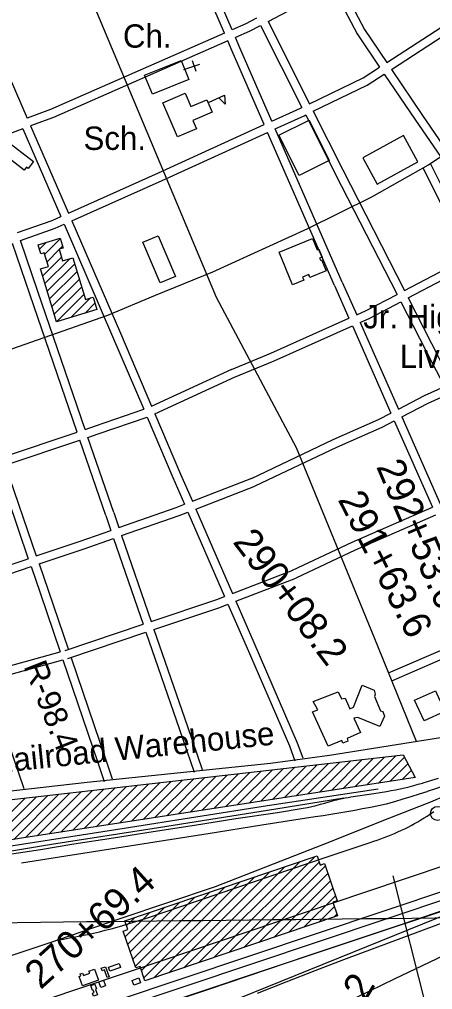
# Model space of a CAD drawing. Extents: x 3651524 to 3689615, y 505651 to 531377.
# Drawn here: x 3674354 to 3675822, y 517082 to 520531 of the extents above; entities that cross this region are included whole.
import ezdxf

# ---------------------------------------------------------------- set-up
doc = ezdxf.new("R2010")
doc.units = 0
for name, color, linetype in [('V-BLDG-IDEN', 7, 'Continuous'), ('V-BLDG-OTLN', 7, 'Continuous'), ('V-CHAN-DOCK', 7, 'Continuous'), ('V-GRID-MAJR', 7, 'Continuous'), ('V-RAIL-TRAK', 7, 'Continuous'), ('V-RIVR-EDGE', 7, 'Continuous'), ('V-RIVR-RANG-IDEN', 7, 'Continuous'), ('V-ROAD-CNTR', 7, 'Continuous'), ('V-SITE-OTLN', 7, 'Continuous'), ('V-SITE-OTLN-IDEN', 7, 'Continuous'), ('V-SURV-IDEN', 7, 'Continuous'), ('V-SURV-LINE', 7, 'Continuous'), ('V-TOPO-DPTH', 7, 'Continuous'), ('V-TOPO-MAJR', 7, 'Continuous'), ('V-TOPO-MINR', 7, 'Continuous'), ('V-UTIL-LINE', 7, 'Continuous')]:
    doc.layers.add(name, color=color, linetype=linetype)

msp = doc.modelspace()

# ---------------------------------------------------------------- linework, layer by layer
at = {"layer": 'V-BLDG-OTLN'}
for p, q in [((3675028.759, 520235.817), (3675082.98, 520261.507)), ((3674425.586, 519713.492), (3674449.36, 519737.265)), ((3674443.88, 519696.431), (3674499.437, 519751.987)), ((3674452.121, 519669.316), (3674495.229, 519712.424)), ((3674496.534, 519713.729), (3674507.676, 519724.872)), ((3674436.478, 519618.318), (3674503.469, 519685.309)), ((3674444.718, 519591.203), (3674533.084, 519679.569)), ((3674452.959, 519564.088), (3674550.533, 519661.662)), ((3674461.199, 519536.973), (3674558.773, 519634.547)), ((3674469.44, 519509.859), (3674567.013, 519607.431)), ((3674477.68, 519482.744), (3674575.253, 519580.316)), ((3674485.921, 519455.629), (3674583.493, 519553.201)), ((3674536.712, 519471.064), (3674606.052, 519540.404)), ((3674587.502, 519486.499), (3674622.561, 519521.558)), ((3675504.585, 517796.331), (3675611.969, 517903.715)), ((3675546.401, 517802.791), (3675651.877, 517908.268)), ((3675588.217, 517809.252), (3675691.785, 517912.82)), ((3675630.033, 517815.713), (3675721.903, 517907.583)), ((3675211.872, 517751.105), (3675332.612, 517871.845)), ((3675253.688, 517757.566), (3675372.52, 517876.398)), ((3675295.504, 517764.027), (3675412.428, 517880.951)), ((3675337.32, 517770.487), (3675452.336, 517885.503)), ((3675379.136, 517776.948), (3675492.244, 517890.056)), ((3675420.952, 517783.409), (3675532.152, 517894.609)), ((3675462.769, 517789.87), (3675572.061, 517899.162)), ((3675671.849, 517822.174), (3675734.334, 517884.658)), ((3674877.342, 517699.418), (3675013.346, 517835.422)), ((3674919.159, 517705.879), (3675053.255, 517839.975)), ((3674960.975, 517712.34), (3675093.163, 517844.528)), ((3675002.791, 517718.801), (3675133.071, 517849.081)), ((3675044.607, 517725.262), (3675172.979, 517853.634)), ((3675086.423, 517731.723), (3675212.887, 517858.187)), ((3675128.239, 517738.183), (3675252.795, 517862.739)), ((3675170.055, 517744.644), (3675292.703, 517867.292)), ((3675713.665, 517828.635), (3675746.764, 517861.734)), ((3675755.482, 517835.096), (3675759.195, 517838.809)), ((3674542.813, 517647.732), (3674694.081, 517799)), ((3674584.629, 517654.193), (3674733.989, 517803.553)), ((3674626.446, 517660.654), (3674773.897, 517808.106)), ((3674668.262, 517667.114), (3674813.806, 517812.658)), ((3674710.078, 517673.575), (3674853.714, 517817.211)), ((3674751.894, 517680.036), (3674893.622, 517821.764)), ((3674793.71, 517686.497), (3674933.53, 517826.317)), ((3674835.526, 517692.958), (3674973.438, 517830.87)), ((3674250.1, 517602.506), (3674414.724, 517767.13)), ((3674291.916, 517608.967), (3674454.632, 517771.683)), ((3674333.732, 517615.428), (3674494.54, 517776.236)), ((3674375.549, 517621.889), (3674534.449, 517780.789)), ((3674417.365, 517628.35), (3674574.357, 517785.341)), ((3674459.181, 517634.81), (3674614.265, 517789.894)), ((3674500.997, 517641.271), (3674654.173, 517794.447)), ((3674208.284, 517596.046), (3674374.816, 517762.577)), ((3674991.679, 517177.359), (3675350.241, 517535.921)), ((3675045.005, 517195.33), (3675403.567, 517553.892)), ((3675098.331, 517213.3), (3675419.095, 517534.064)), ((3674885.027, 517141.418), (3675243.589, 517499.98)), ((3674938.353, 517159.388), (3675296.915, 517517.951)), ((3675151.657, 517231.271), (3675441.533, 517521.147)), ((3675204.983, 517249.242), (3675450.445, 517494.704)), ((3674796.204, 517123.305), (3675136.937, 517464.039)), ((3674831.701, 517123.447), (3675190.263, 517482.009)), ((3675258.309, 517267.212), (3675459.357, 517468.26)), ((3674765.7, 517163.512), (3675030.285, 517428.097)), ((3674787.293, 517149.75), (3675083.611, 517446.068)), ((3675311.635, 517285.183), (3675468.269, 517441.817)), ((3674747.877, 517216.399), (3674923.633, 517392.156)), ((3674756.788, 517189.956), (3674976.959, 517410.127)), ((3675364.961, 517303.154), (3675477.18, 517415.373)), ((3674730.053, 517269.286), (3674816.981, 517356.215)), ((3674738.965, 517242.843), (3674870.307, 517374.185)), ((3675418.287, 517321.124), (3675473.08, 517375.918)), ((3674734.271, 517308.86), (3674763.655, 517338.244)), ((3675471.613, 517339.095), (3675481.991, 517349.473))]:
    msp.add_line(p, q, dxfattribs=at)
for points in [[(3674915.309, 520112.699), (3674863.755, 520233.968), (3674943.269, 520267.77), (3674963.297, 520220.659), (3675020.572, 520245.006), (3675039.37, 520200.787), (3674970.692, 520171.592), (3674983.419, 520141.654)], [(3675082.98, 520261.507), (3675085.387, 520229.452), (3675062.103, 520251.615)], [(3675347.555, 519975.923), (3675276.256, 520118.578), (3675383.282, 520172.07), (3675454.581, 520029.415)], [(3675625.496, 519944.723), (3675769.802, 520023.968), (3675718.427, 520117.525), (3675574.12, 520038.28)], [(3674305.569, 520101.337), (3674404.43, 520025.283), (3674385.138, 520000.206), (3674379.162, 520004.803), (3674371.096, 519994.317), (3674278.209, 520065.768)], [(3674485.921, 519455.629), (3674428.692, 519643.937), (3674457.201, 519652.601), (3674442.485, 519701.023), (3674430.483, 519697.376), (3674420.982, 519728.643), (3674499.299, 519752.44), (3674509.834, 519717.771), (3674494.976, 519713.256), (3674507.569, 519671.815), (3674544.076, 519682.909), (3674588.96, 519535.21), (3674615.922, 519543.404), (3674629.35, 519499.217)], [(3674853.964, 519594.104), (3674792.759, 519738.772), (3674847.107, 519761.765), (3674908.312, 519617.097)], [(3675395.995, 519751.804), (3675412.524, 519711.675), (3675417.991, 519713.926), (3675429.93, 519684.941), (3675420.829, 519681.193), (3675423.541, 519674.611), (3675427.374, 519676.19), (3675443.586, 519636.833), (3675386.24, 519613.212), (3675381.946, 519623.644), (3675359.965, 519614.592), (3675364.452, 519603.703), (3675324.479, 519587.237), (3675277.42, 519702.963)], [(3675758.159, 518110.412), (3675832.528, 518143.651), (3675848.126, 518108.73), (3676065.165, 518204.425), (3676099.549, 518126.015), (3676080.578, 518117.744), (3676082.683, 518112.916), (3676071.208, 518107.913), (3676092.432, 518059.247), (3676064.712, 518047.163), (3676047.91, 518085.508), (3675942.651, 518039.328), (3675947.593, 518012.456), (3675891.675, 518004.125), (3675864.592, 518070.711), (3675792.205, 518036.497)], [(3675511.697, 518117.879), (3675528.157, 518079.309), (3675541.458, 518085.082), (3675571.84, 518163.469), (3675614.064, 518146.461), (3675617.953, 518131.293), (3675615.926, 518124.031), (3675636.952, 518072.368), (3675645.253, 518070.001), (3675651.565, 518053.811), (3675634.866, 518017.459), (3675556.302, 518049.097), (3675542.509, 518046.252), (3675566.296, 517994.952), (3675518.429, 517974.293), (3675521.593, 517964.645), (3675503.681, 517957.977), (3675500.173, 517967.277), (3675451.268, 517946.961), (3675395.983, 518069.192), (3675414.925, 518076.556), (3675397.836, 518105.458), (3675486.357, 518140.513), (3675498.596, 518114.692)], [(3673455.529, 517657.703), (3675717.474, 517915.751), (3675760.766, 517835.912), (3673500.751, 517486.728)], [(3675484.073, 517343.294), (3674799.781, 517112.69), (3674782.562, 517163.791), (3674767.335, 517158.661), (3674723.194, 517289.639), (3674738.958, 517294.951), (3674728.376, 517326.355), (3675411.511, 517556.569), (3675422.439, 517524.139), (3675438.681, 517529.611), (3675483.332, 517397.12), (3675467.71, 517391.855)], [(3674620.882, 517153.85), (3674634.854, 517114.885), (3674577.899, 517094.464), (3674565.988, 517127.685), (3674572.679, 517130.083), (3674570.006, 517137.538), (3674578.202, 517140.479), (3674581.215, 517132.078), (3674603.661, 517140.125), (3674601.269, 517146.822)], [(3674660.47, 517162.528), (3674672.658, 517126.495), (3674665.484, 517124.068), (3674656.284, 517151.27), (3674647.955, 517148.452), (3674644.969, 517157.287)], [(3674670.096, 517161.016), (3674707.888, 517174.588), (3674712.997, 517160.359), (3674675.206, 517146.789)], [(3674636.068, 517108.811), (3674652.909, 517114.799), (3674659.831, 517095.333), (3674642.993, 517089.344)], [(3674754.561, 517114.234), (3674778.058, 517122.813), (3674784.325, 517105.647), (3674760.822, 517097.086)], [(3674607.492, 517096.275), (3674622.181, 517101.27), (3674628.114, 517083.821), (3674624.178, 517082.484), (3674630.911, 517062.684), (3674617.339, 517058.069), (3674613.589, 517069.1), (3674619.103, 517070.978), (3674616.108, 517079.782), (3674613.413, 517078.867)]]:
    msp.add_lwpolyline(points, close=True, dxfattribs=at)
at = {"layer": 'V-CHAN-DOCK'}
for points in [[(3674379.337, 517022.485), (3674431.287, 516883.926), (3674666.037, 516962.69), (3675026.745, 517082.924), (3675377.057, 517201.286), (3675707.064, 517311.835), (3676115.611, 517449.999), (3676422.821, 517589.814), (3676822.953, 517773.616), (3677050.318, 517876.764), (3677247.993, 517952.591), (3677702.033, 518123.597), (3678058.129, 518258.279), (3678175.938, 518300.603), (3678158.927, 518346.19), (3678172.481, 518348.985), (3678177.99, 518335.446), (3678443.368, 518436.109), (3678992.949, 518651.297), (3678988.803, 518663.486), (3678979.78, 518659.812), (3678949.451, 518738.341)], [(3674379.337, 517022.485), (3674557.771, 517083.334), (3674755.571, 517149.541), (3675581.3, 517428.213), (3675880.615, 517529.114)]]:
    msp.add_lwpolyline(points, dxfattribs=at)
at = {"layer": 'V-GRID-MAJR'}
msp.add_spline([(3655702.37, 517123.07), (3660982.023, 517177.978), (3666261.669, 517233.653), (3671541.307, 517290.097), (3676820.936, 517347.309), (3682100.557, 517405.288), (3687380.17, 517464.035)], degree=3, dxfattribs=at)
at = {"layer": 'V-RAIL-TRAK'}
for points in [[(3674303.692, 517560.106), (3674429.028, 517579.701), (3674547.918, 517599.26), (3674688.116, 517620.93), (3674829.305, 517643.101), (3674976.438, 517666.301), (3675122.575, 517689.988), (3675270.707, 517711.707), (3675362.355, 517726.141), (3675377.95, 517729.322), (3675393.494, 517732.75), (3675408.981, 517736.424), (3675424.409, 517740.344), (3675439.771, 517744.51), (3675455.065, 517748.917), (3675470.288, 517753.568), (3675480.489, 517756.224), (3675490.744, 517758.67), (3675501.045, 517760.904), (3675506.718, 517762.014), (3675511.392, 517762.93), (3675521.775, 517764.74), (3675532.195, 517766.338), (3675613.935, 517779.226), (3675658.522, 517785.941), (3675674.736, 517788.868), (3675690.903, 517792.032), (3675707.021, 517795.433), (3675723.089, 517799.071), (3675739.101, 517802.943), (3675755.054, 517807.052), (3675770.945, 517811.394), (3675786.772, 517815.967), (3675789.133, 517816.673), (3675819.186, 517825.656), (3675843.094, 517833.008)], [(3676043.267, 517819.309), (3675950.946, 517797.336), (3675937.58, 517793.574), (3675924.281, 517789.59), (3675911.047, 517785.39), (3675897.884, 517780.975), (3675884.797, 517776.342), (3675871.786, 517771.494), (3675858.857, 517766.436), (3675846.012, 517761.164), (3675833.257, 517755.682), (3675820.593, 517749.992)], [(3675628.341, 517793.816), (3675236.13, 517735.237), (3674726.182, 517654.74), (3674179.282, 517568.599)], [(3675820.593, 517749.992), (3675669.206, 517691.467), (3675434.293, 517597.269), (3675049.987, 517446.903), (3674710.683, 517332.649), (3674489.857, 517257.559), (3674473.011, 517251.831), (3674183.133, 517155.36), (3674117.318, 517133.458)], [(3675820.593, 517749.992), (3675669.206, 517691.467), (3675434.293, 517597.269), (3675049.987, 517446.903), (3674710.683, 517332.649), (3674489.857, 517257.559), (3674473.011, 517251.831), (3674117.318, 517133.458)], [(3675506.718, 517762.014), (3675265.3, 517723.082), (3674848.479, 517656.462), (3674467.612, 517597.455), (3674145.4, 517544.228)], [(3674489.857, 517257.559), (3674511.163, 517261.178), (3674532.433, 517265.01), (3674553.665, 517269.05), (3674574.856, 517273.302), (3674596.005, 517277.767), (3674617.112, 517282.438), (3674638.167, 517287.321), (3674659.176, 517292.412), (3674680.133, 517297.71), (3674701.035, 517303.217), (3674721.881, 517308.931), (3674805.798, 517335.229), (3675443.939, 517552.776), (3675600.723, 517604.969), (3675613.288, 517608.947), (3675625.785, 517613.123), (3675638.216, 517617.495), (3675650.578, 517622.06), (3675662.864, 517626.824), (3675675.076, 517631.778), (3675687.206, 517636.924), (3675699.255, 517642.261), (3675711.217, 517647.789), (3675723.091, 517653.503), (3675734.873, 517659.403), (3675746.561, 517665.49), (3675758.153, 517671.759), (3675769.642, 517678.21), (3675781.029, 517684.841), (3675792.312, 517691.651), (3675803.484, 517698.639), (3675815.182, 517706.644), (3675826.997, 517714.476)]]:
    msp.add_lwpolyline(points, dxfattribs=at)
at = {"layer": 'V-RIVR-EDGE'}
msp.add_lwpolyline([(3678697.99, 518535.755), (3678421.389, 518429.825), (3678227.588, 518357.389), (3678164.427, 518337.325), (3678175.976, 518299.921), (3677813.527, 518167.242), (3677552.872, 518068.012), (3677419.784, 518016.872), (3677059.162, 517879.9), (3676771.469, 517748.876), (3676625.48, 517684.287), (3676418.753, 517587.988), (3676262.328, 517515.46), (3676118.172, 517448.417), (3675963.64, 517397.942), (3675836.695, 517353.527), (3675611.64, 517278.718), (3675444.227, 517222.761), (3675180.537, 517135.181), (3675022.323, 517082.265), (3674713.251, 516978.252)], dxfattribs=at)
at = {"layer": 'V-ROAD-CNTR'}
for points in [[(3673054.976, 524217.309), (3673586.976, 522908.687), (3673905.234, 522250.601), (3674282.309, 521380.639), (3675052.989, 519543.661)], [(3675040.891, 519633.005), (3675379.164, 519787.752), (3675606.861, 519899.242), (3675807.785, 520014.102), (3676001.448, 520144.821), (3676272.153, 520317.616), (3676459.079, 520437.907), (3677001.263, 520795.576), (3677390.201, 521052.9), (3677773.954, 521313.033), (3678488.81, 521812.089), (3678707.264, 521966.774), (3678855.716, 522083.947)], [(3674072.915, 520893.515), (3674381.926, 520179.621)], [(3675082.249, 520481.716), (3674972.624, 520737.034)], [(3675109.717, 520493.782), (3674999.99, 520749.336)], [(3675490.195, 520665.949), (3675580.302, 520494.211), (3675659.1, 520377.437)], [(3675237.379, 520523.16), (3675427.041, 520623.82), (3675465.1, 520649.207)], [(3675465.1, 520649.208), (3675554.506, 520478.805), (3675633.934, 520361.098)], [(3675157.474, 520514.715), (3675197.367, 520535.887)], [(3675659.099, 520377.435), (3675894.98, 520530.577)], [(3675158.473, 520515.198), (3675109.717, 520493.782)], [(3675171.538, 520488.215), (3675210.875, 520509.093)], [(3675210.875, 520509.094), (3675357.849, 520217.566)], [(3675237.379, 520523.161), (3675384.847, 520230.655)], [(3675675.883, 520352.563), (3675911.275, 520505.388)], [(3675082.249, 520481.716), (3674463.881, 520210.094), (3674381.927, 520179.621)], [(3675170.539, 520487.732), (3675121.554, 520466.215)], [(3675251.166, 520168.848), (3675137.224, 520429.717), (3675121.554, 520466.215)], [(3675094.086, 520454.149), (3674475.151, 520182.278), (3674393.86, 520152.051)], [(3675223.861, 520156.416), (3675109.694, 520417.795), (3675094.086, 520454.149)], [(3675384.847, 520230.654), (3675575.076, 520322.885), (3675633.934, 520361.097)], [(3675675.883, 520352.565), (3675786.047, 520189.308), (3676047.46, 519808.895), (3676082.127, 519756.022)], [(3675398.353, 520203.863), (3675589.846, 520296.705), (3675650.717, 520336.225)], [(3675650.717, 520336.227), (3675761.251, 520172.422), (3675967.705, 519871.985)], [(3675251.165, 520168.849), (3675352.97, 520215.199), (3675357.85, 520217.565)], [(3675263.175, 520141.354), (3675365.732, 520188.047), (3675371.356, 520190.773)], [(3675371.356, 520190.775), (3675476.592, 519982.037)], [(3675398.354, 520203.864), (3675503.38, 519995.543)], [(3674393.86, 520152.052), (3674528.105, 519841.91)], [(3674848.542, 519985.54), (3675223.86, 520156.417)], [(3674365.703, 520141.581), (3674237.862, 520094.046)], [(3674365.702, 520141.582), (3674500.728, 519829.638)], [(3674860.972, 519958.236), (3675235.869, 520128.922)], [(3675473.606, 519584.631), (3675235.869, 520128.921)], [(3675501.098, 519596.639), (3675263.175, 520141.353)], [(3675814.965, 520017.188), (3675903.289, 519839.085)], [(3674528.105, 519841.909), (3674848.622, 519985.576)], [(3675476.629, 519981.965), (3675695.784, 519553.034)], [(3675503.343, 519995.615), (3675722.343, 519566.988)], [(3675788.089, 520003.86), (3675946.368, 519684.694)], [(3674540.023, 519814.376), (3674860.892, 519958.2)], [(3674347.62, 519772.582), (3674470.182, 519815.946), (3674500.727, 519829.638)], [(3674357.314, 519744.19), (3674481.34, 519788.072), (3674512.646, 519802.104)], [(3674512.645, 519802.105), (3674685.13, 519403.622)], [(3674540.023, 519814.377), (3674712.662, 519415.54)], [(3674558.912, 519063.56), (3674390.563, 519553.973), (3674329.032, 519734.184)], [(3674587.339, 519073.148), (3674418.945, 519563.691), (3674357.316, 519744.19)], [(3675722.342, 519566.987), (3675946.368, 519684.693)], [(3669703.782, 518657.801), (3670233.849, 518712.243), (3671395.095, 518827.719), (3672359.034, 518922.786), (3672991.009, 518984.571), (3673105.615, 518995.735), (3673195.015, 519014.676), (3673650.132, 519130.492), (3674214.784, 519320.896), (3674668.158, 519479.24), (3674838.114, 519550.369), (3675040.891, 519633.005)], [(3675735.991, 519540.271), (3675959.7, 519657.809)], [(3675501.072, 519596.698), (3675552.47, 519480.392)], [(3675473.632, 519584.572), (3675525.077, 519468.159)], [(3675052.989, 519543.661), (3675337.328, 519008.413), (3675613.88, 518335.474)], [(3675552.47, 519480.391), (3675586.145, 519495.428), (3675695.783, 519553.033)], [(3675564.596, 519452.951), (3675599.251, 519468.426), (3675709.434, 519526.317)], [(3675709.434, 519526.318), (3675819.102, 519311.674), (3675864.186, 519225.454)], [(3675735.992, 519540.272), (3675845.752, 519325.45), (3675891.53, 519237.904)], [(3675107.084, 519286.093), (3675246.941, 519343.96), (3675525.077, 519468.159)], [(3675118.554, 519258.373), (3675258.795, 519316.398), (3675537.203, 519440.719)], [(3675537.203, 519440.719), (3675673.969, 519131.237)], [(3675564.596, 519452.952), (3675700.648, 519145.085)], [(3674685.098, 519403.697), (3674795.667, 519144.406)], [(3674712.694, 519415.465), (3674823.372, 519155.919)], [(3674823.372, 519155.919), (3675108.443, 519286.645)], [(3674835.144, 519128.313), (3675120.949, 519259.375)], [(3675700.647, 519145.084), (3675793.318, 519193.184), (3675864.186, 519225.453)], [(3675712.797, 519117.59), (3675806.452, 519166.202), (3675878.108, 519198.829)], [(3674587.338, 519073.149), (3674623.829, 519085.458), (3674795.667, 519144.406)], [(3674597.079, 519044.774), (3674633.491, 519057.056), (3674807.465, 519116.737)], [(3674807.466, 519116.738), (3674899.026, 518902.026), (3674940.558, 518806.684)], [(3674835.144, 519128.313), (3674926.576, 518913.9), (3674968.549, 518817.545)], [(3675178.547, 518898.989), (3675468.879, 519036.759), (3675630.354, 519108.599), (3675673.968, 519131.237)], [(3675712.798, 519117.592), (3675849.405, 518808.465)], [(3675191.409, 518871.885), (3675481.409, 519009.499), (3675643.374, 519081.557), (3675686.118, 519103.743)], [(3675686.118, 519103.744), (3675821.899, 518796.489)], [(3674293.614, 518974.075), (3674558.912, 519063.561)], [(3674688.956, 518777.13), (3674597.08, 519044.774)], [(3674303.352, 518945.699), (3674568.653, 519035.186)], [(3674660.582, 518767.39), (3674568.653, 519035.185)], [(3674303.352, 518945.7), (3674414.064, 518623.092)], [(3674274.925, 518936.112), (3674385.651, 518613.464)], [(3674968.548, 518817.545), (3675179.552, 518899.421)], [(3674980.539, 518790.018), (3675190.404, 518871.453)], [(3674707.287, 518723.957), (3674911.217, 518795.298), (3674940.557, 518806.683)], [(3674660.588, 518767.371), (3674678.97, 518714.052)], [(3674688.95, 518777.149), (3674707.288, 518723.958)], [(3674717.065, 518695.595), (3674921.599, 518767.148), (3674952.548, 518779.157)], [(3674952.548, 518779.158), (3675083.212, 518479.205)], [(3674980.54, 518790.02), (3675111.222, 518490.024)], [(3675324.334, 518572.305), (3675536.323, 518672.146), (3675821.899, 518796.488)], [(3675337.116, 518545.165), (3675548.705, 518644.816), (3675834.025, 518769.047)], [(3674414.063, 518623.092), (3674570.359, 518676.055), (3674678.97, 518714.051)], [(3674717.065, 518695.596), (3674822.453, 518389.899)], [(3674423.801, 518594.716), (3674580.127, 518647.689), (3674688.747, 518685.688)], [(3674688.748, 518685.69), (3674794.025, 518380.312)], [(3674120.397, 518522.647), (3674225.573, 518559.219), (3674385.65, 518613.464)], [(3674423.802, 518594.717), (3674455.724, 518501.698)], [(3674130.157, 518494.279), (3674235.312, 518530.845), (3674395.388, 518585.088)], [(3674395.389, 518585.089), (3674427.348, 518491.96)], [(3675111.221, 518490.024), (3675325.32, 518572.727)], [(3675123.212, 518462.495), (3675336.13, 518544.743)], [(3674427.341, 518491.981), (3674499.061, 518281.965)], [(3674455.731, 518501.677), (3674528.05, 518289.907)], [(3674822.452, 518389.898), (3675055.415, 518468.467), (3675083.212, 518479.204)], [(3675123.213, 518462.497), (3675187.101, 518315.835), (3675341.541, 517959.341), (3675361.148, 517904.98)], [(3669589.752, 517296.171), (3670321.032, 517373.711), (3671529.013, 517498.214), (3672434.92, 517593.024), (3673202.453, 517672.571), (3674072.28, 517760.217), (3674595.089, 517818.511), (3675246.366, 517886.103), (3675456.48, 517914.88), (3675850.241, 517978.188), (3676082.872, 518009.45), (3676220.193, 518034.947), (3676313.249, 518052.6), (3676387.928, 518070.969), (3676563.263, 518121.576), (3676874.761, 518226.303), (3677246.545, 518368.436), (3677430.918, 518441.314)], [(3674832.229, 518361.535), (3675065.619, 518440.247), (3675095.203, 518451.676)], [(3675095.203, 518451.677), (3675159.585, 518303.881), (3675313.639, 517948.277), (3675332.928, 517894.802)], [(3674516.962, 518286.869), (3674516.962, 518286.869), (3674794.025, 518380.311)], [(3674525.727, 518258.165), (3674525.726, 518258.165), (3674803.803, 518351.948)], [(3674803.803, 518351.95), (3674922.891, 518006.517), (3674975.263, 517854.552)], [(3674832.231, 518361.537), (3674951.253, 518016.293), (3675003.625, 517864.326)], [(3675665.22, 518207.299), (3675883.338, 518301.449), (3676013.636, 518358.608)], [(3675613.88, 518335.474), (3675763.683, 517964.271)], [(3675677.11, 518179.755), (3675895.308, 518273.941), (3676024.694, 518330.699)], [(3674228.684, 518207.88), (3674499.061, 518281.964)], [(3674238.462, 518179.454), (3674508.774, 518253.52)], [(3674508.775, 518253.521), (3674632.028, 517892.602), (3674655.097, 517821.585)], [(3674537.763, 518261.463), (3674660.49, 517902.084), (3674683.629, 517830.853)], [(3674238.462, 518179.455), (3674370.128, 517796.726)], [(3675856.015, 517803.091), (3675832.272, 517794.991), (3675803.336, 517785.388), (3675801.591, 517784.823), (3675774.322, 517776.022), (3675745.23, 517766.899), (3675716.067, 517758.014), (3675686.827, 517749.372), (3675657.518, 517740.973), (3675629.576, 517735.06), (3675601.588, 517729.367), (3675573.557, 517723.889), (3675545.485, 517718.625), (3675517.372, 517713.581), (3675489.222, 517708.752), (3675461.035, 517704.14), (3675432.814, 517699.747), (3675404.56, 517695.571), (3675214.897, 517665.693), (3675025.264, 517635.632), (3674835.66, 517605.391), (3674677.583, 517580.658), (3674519.533, 517555.756), (3674361.507, 517530.688)]]:
    msp.add_lwpolyline(points, dxfattribs=at)
at = {"layer": 'V-SITE-OTLN'}
for p, q in [((3674937.73, 520351.958), (3674994.651, 520370.931)), ((3674982.002, 520345.633), (3674969.353, 520383.581))]:
    msp.add_line(p, q, dxfattribs=at)
msp.add_lwpolyline([(3674799.008, 520332.235), (3674928.569, 520384.806), (3674956.021, 520317.15), (3674826.46, 520264.579)], close=True, dxfattribs=at)
at = {"layer": 'V-SURV-LINE'}
for points in [[(3674455.107, 516960.978), (3675886.999, 517440.544)], [(3675896.511, 517412.092), (3674464.617, 516932.526)]]:
    msp.add_lwpolyline(points, dxfattribs=at)
msp.add_circle((3675840.076, 517708.024), 25, dxfattribs=at)
at = {"layer": 'V-TOPO-DPTH'}
for points in [[(3679722.458, 518932.721), (3678404.2, 518384.03), (3677779.179, 518101.326), (3677750.837, 518088.592), (3677722.452, 518075.954), (3677694.004, 518063.459), (3677665.514, 518051.06), (3676936.814, 517736.102), (3676867.577, 517706.505), (3676798.185, 517677.279), (3676728.562, 517648.61), (3676658.784, 517620.311), (3676588.789, 517592.553), (3676518.659, 517565.145), (3676448.326, 517538.261), (3676377.858, 517511.726), (3675505.822, 517187.073), (3675403.298, 517148.156), (3675301.119, 517108.369), (3675199.458, 517067.28)], [(3678404.2, 518384.03), (3677779.179, 518101.326), (3677750.837, 518088.592), (3677722.452, 518075.954), (3677694.004, 518063.459), (3677665.514, 518051.06), (3676936.814, 517736.102), (3676867.577, 517706.505), (3676798.185, 517677.279), (3676728.562, 517648.61), (3676658.784, 517620.311), (3676588.789, 517592.553), (3676518.659, 517565.145), (3676448.326, 517538.261), (3676377.858, 517511.726), (3675505.822, 517187.073), (3675403.298, 517148.156), (3675301.119, 517108.369), (3675199.458, 517067.28)], [(3674183.019, 516666.005), (3677541.251, 518025.644)]]:
    msp.add_lwpolyline(points, dxfattribs=at)
at = {"layer": 'V-TOPO-MAJR'}
msp.add_lwpolyline([(3675862.67, 517202.529), (3675686.005, 517118.915), (3675510.24, 517033.357)], dxfattribs=at)
at = {"layer": 'V-TOPO-MINR'}
msp.add_lwpolyline([(3678404.2, 518384.03), (3677779.179, 518101.326), (3677750.837, 518088.592), (3677722.452, 518075.954), (3677694.004, 518063.459), (3677665.514, 518051.06), (3676936.814, 517736.102), (3676867.577, 517706.505), (3676798.185, 517677.279), (3676728.562, 517648.61), (3676658.784, 517620.311), (3676588.789, 517592.553), (3676518.659, 517565.145), (3676448.326, 517538.261), (3676377.858, 517511.726), (3675505.822, 517187.073), (3675403.298, 517148.156), (3675301.119, 517108.369), (3675199.458, 517067.28)], dxfattribs=at)
at = {"layer": 'V-UTIL-LINE'}
msp.add_line((3676232.535, 515310.484), (3675682.037, 517485.626), dxfattribs=at)

# ---------------------------------------------------------------- texts
at = {"layer": 'V-BLDG-IDEN'}
for s, height, p in [('Sch.', 82.9998, (3674581.751, 520066.658)), ('Jr. High Sch.', 82.99983, (3675576.137, 519432.095)), ('Live Oak', 82.9998, (3675705.505, 519291.099))]:
    msp.add_text(s, height=height, dxfattribs=at).set_placement(p)
msp.add_text('I. C. Railroad Warehouse', height=82.99983, rotation=5.854573, dxfattribs=at).set_placement((3674023.81, 517825.743))
at = {"layer": 'V-RIVR-RANG-IDEN'}
msp.add_text('R-98.4', height=83, rotation=291.464449, dxfattribs=at).set_placement((3674368.114, 518231.056))
at = {"layer": 'V-SITE-OTLN-IDEN'}
msp.add_text('Ch.', height=82.9998, dxfattribs=at).set_placement((3674721.887, 520429.963))
at = {"layer": 'V-SURV-IDEN'}
for s, rotation, p in [('292+53.6', 293.11498, (3675620.682, 518941.386)), ('291+63.6', 296.813143, (3675484.206, 518823.857)), ('290+08.2', 307.206656, (3675109.601, 518672.389)), ('270+69.4', 42.166443, (3674429.408, 517079.22)), ('289+25.2', 59.173591, (3675333.469, 516617.447))]:
    msp.add_text(s, height=100, rotation=rotation, dxfattribs=at).set_placement(p)

doc.saveas('drawing.dxf')
